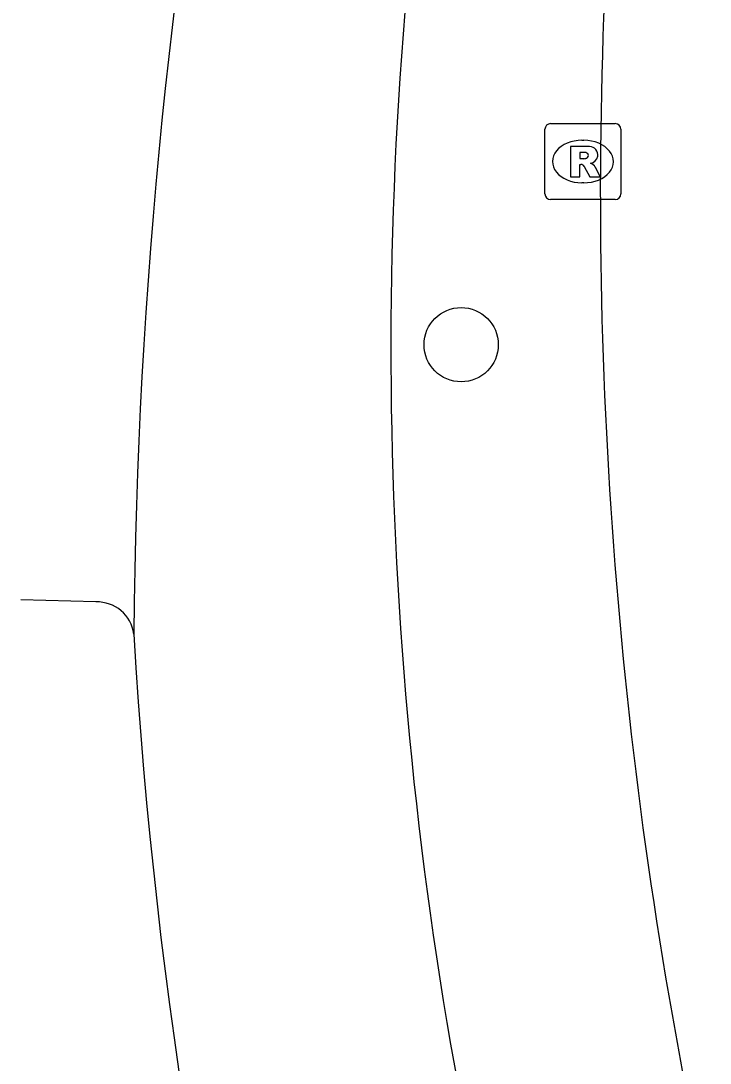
# Model space of a CAD drawing. Extents: x 161087 to 161922, y 382574 to 383873.
# Drawn here: x 161086.95 to 161096.03, y 383303.94 to 383317.66 of the extents above; entities that cross this region are included whole.
import ezdxf

# ---------------------------------------------------------------- set-up
doc = ezdxf.new("R2010")
doc.units = 0
for name, color, linetype in [('IMGEO_Boom', 7, 'Continuous'), ('IMGEO_Fietspad_gesloten', 7, 'Continuous'), ('IMGEO_OVBaan_gesloten', 7, 'Continuous'), ('IMGEO_Rijbaan_lokaal_gesloten', 7, 'Continuous'), ('IMGEO_Rioolput', 7, 'Continuous')]:
    doc.layers.add(name, color=color, linetype=linetype)

msp = doc.modelspace()

# ---------------------------------------------------------------- linework, layer by layer
at = {"layer": 'IMGEO_Boom'}
msp.add_circle((161092.753, 383313.399), 0.489, dxfattribs=at)
at = {"layer": 'IMGEO_Fietspad_gesloten'}
msp.add_arc((161156.864, 383315.386), 62.278, 176.48942, 191.13729, dxfattribs=at)
at = {"layer": 'IMGEO_OVBaan_gesloten'}
for centre, radius, start, end in [((161162.56, 383308.93), 74.122, 158.56055, 179.49062), ((161145.5, 383313.349), 53.673, 171.5444, 191.3757), ((161155.136, 383313.551), 66.813, 183.39965, 207.79652)]:
    msp.add_arc(centre, radius, start, end, dxfattribs=at)
at = {"layer": 'IMGEO_Rijbaan_lokaal_gesloten'}
msp.add_lwpolyline([(161087.94, 383310.012), (161086.953, 383310.04)], dxfattribs=at)
msp.add_arc((161087.957, 383309.524), 0.489, 7.6842, 91.9662, dxfattribs=at)
at = {"layer": 'IMGEO_Rioolput'}
for p, q in [((161093.931, 383316.31), (161094.783, 383316.31)), ((161093.856, 383315.384), (161093.856, 383316.236)), ((161094.857, 383316.236), (161094.857, 383315.384)), ((161094.344, 383316.09), (161094.369, 383316.09)), ((161094.367, 383315.53), (161094.342, 383315.53)), ((161094.783, 383315.31), (161093.931, 383315.31))]:
    msp.add_line(p, q, dxfattribs=at)
for points in [[(161093.931, 383316.31), (161094.783, 383316.31)], [(161093.856, 383315.384), (161093.856, 383316.236)], [(161094.857, 383316.236), (161094.857, 383315.384)], [(161094.445, 383316.008), (161094.193, 383316.01), (161094.193, 383315.61)], [(161094.371, 383315.929), (161094.317, 383315.929), (161094.317, 383315.848)], [(161094.193, 383315.61), (161094.317, 383315.61), (161094.317, 383315.772), (161094.328, 383315.772)], [(161094.317, 383315.848), (161094.369, 383315.848)], [(161094.375, 383315.743), (161094.446, 383315.61), (161094.586, 383315.61), (161094.521, 383315.736)], [(161094.783, 383315.31), (161093.931, 383315.31)]]:
    msp.add_lwpolyline(points, dxfattribs=at)
for centre, radius, start, end in [((161093.933, 383316.234), 0.0765, 91.552, 178.448), ((161093.933, 383316.234), 0.0765, 91.552, 178.448), ((161094.781, 383316.234), 0.0765, 1.552, 88.448), ((161094.781, 383316.234), 0.0765, 1.552, 88.448), ((161094.377, 383315.833), 0.0964, 77.0061, 93.1865), ((161094.391, 383315.89), 0.0378, 276.6634, 79.6772), ((161094.444, 383315.898), 0.109, 350.3612, 89.416), ((161094.327, 383315.719), 0.0533, 26.0293, 88.6989), ((161094.353, 383316.037), 0.19, 274.7715, 282.9687), ((161094.442, 383315.898), 0.112, 277.5842, 350.9817), ((161094.426, 383315.683), 0.108, 29.5134, 73.7905), ((161093.933, 383315.386), 0.0765, 181.552, 268.448), ((161093.933, 383315.386), 0.0765, 181.552, 268.448), ((161094.781, 383315.386), 0.0765, 271.552, 358.448), ((161094.781, 383315.386), 0.0765, 271.552, 358.448)]:
    msp.add_arc(centre, radius, start, end, dxfattribs=at)
for centre, major_axis, ratio, start_param, end_param in [((161094.343, 383315.81), (-0.387, 0.002), 0.722429, 4.712389, 7.853982), ((161094.368, 383315.81), (-0.39, 0.002), 0.717154, 1.570796, 4.712389)]:
    msp.add_ellipse(centre, major_axis=major_axis, ratio=ratio, start_param=start_param, end_param=end_param, dxfattribs=at)

doc.saveas('drawing.dxf')
